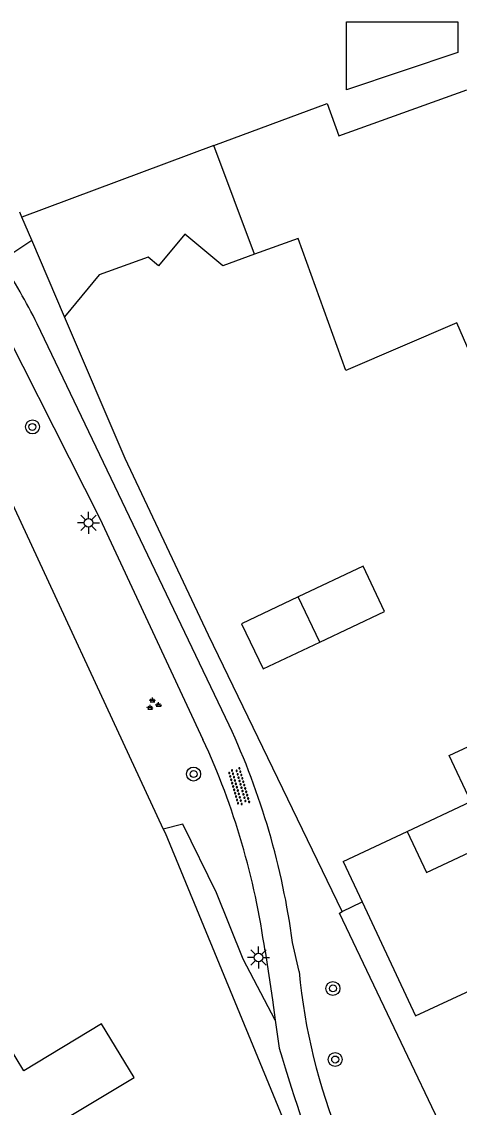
# Model space of a CAD drawing. Extents: x 126000 to 131009, y 393000 to 395500.
# Drawn here: x 130900.9 to 130926, y 395343.6 to 395405.8 of the extents above; entities that cross this region are included whole.
import ezdxf

# ---------------------------------------------------------------- set-up
doc = ezdxf.new("R2010")
doc.units = 0
for name, color, linetype in [('gg-afsc-erfafscheiding', 7, 'Continuous'), ('gg-afsc-hekwerk', 7, 'Continuous'), ('gg-bbg-gedigitaliseerde bebouwing', 7, 'Continuous'), ('gg-bbg-gedigitaliseerde bijgebouw', 7, 'Continuous'), ('gg-bbg-hoofdgebouw', 7, 'Continuous'), ('gg-bbg-luifel en loopbrug', 7, 'Continuous'), ('gg-knt-onverhard', 7, 'Continuous'), ('gt-grn-groengrens', 7, 'Continuous'), ('gt-symb-boom', 7, 'Continuous'), ('gt-symb-groenvak', 7, 'Continuous'), ('gt-symb-lichtmast', 7, 'Continuous'), ('gt-symb-overige verharding', 7, 'Continuous')]:
    doc.layers.add(name, color=color, linetype=linetype)

# ---------------------------------------------------------------- blocks, each defined once
blk = doc.blocks.new('gt0-OVH')
at = {"layer": 'gt-symb-overige verharding'}
for points in [[(-0.972, 0.298), (-0.967, 0.308), (-0.965, 0.319), (-0.966, 0.33), (-0.971, 0.34), (-0.978, 0.348), (-0.988, 0.353), (-0.999, 0.355), (-1.01, 0.354), (-1.02, 0.349), (-1.028, 0.342), (-1.033, 0.332), (-1.035, 0.321), (-1.034, 0.31), (-1.029, 0.3), (-1.022, 0.292), (-1.012, 0.287), (-1.001, 0.285), (-0.99, 0.286), (-0.98, 0.291)], [(-0.872, 0.106), (-0.867, 0.116), (-0.865, 0.126), (-0.866, 0.137), (-0.871, 0.147), (-0.878, 0.156), (-0.888, 0.161), (-0.899, 0.163), (-0.91, 0.162), (-0.92, 0.157), (-0.928, 0.15), (-0.933, 0.14), (-0.935, 0.129), (-0.934, 0.118), (-0.929, 0.108), (-0.922, 0.1), (-0.912, 0.095), (-0.901, 0.092), (-0.89, 0.094), (-0.88, 0.098)], [(-0.772, 0.298), (-0.767, 0.308), (-0.765, 0.319), (-0.766, 0.33), (-0.771, 0.34), (-0.778, 0.348), (-0.788, 0.353), (-0.799, 0.355), (-0.81, 0.354), (-0.82, 0.349), (-0.828, 0.342), (-0.833, 0.332), (-0.835, 0.321), (-0.834, 0.31), (-0.829, 0.3), (-0.822, 0.292), (-0.812, 0.287), (-0.801, 0.285), (-0.79, 0.286), (-0.78, 0.291)], [(-0.672, 0.106), (-0.667, 0.116), (-0.665, 0.126), (-0.666, 0.137), (-0.671, 0.147), (-0.678, 0.156), (-0.688, 0.161), (-0.699, 0.163), (-0.71, 0.162), (-0.72, 0.157), (-0.728, 0.15), (-0.733, 0.14), (-0.735, 0.129), (-0.734, 0.118), (-0.729, 0.108), (-0.722, 0.1), (-0.712, 0.095), (-0.701, 0.092), (-0.69, 0.094), (-0.68, 0.098)], [(-0.572, 0.298), (-0.567, 0.308), (-0.565, 0.319), (-0.566, 0.33), (-0.571, 0.34), (-0.578, 0.348), (-0.588, 0.353), (-0.599, 0.355), (-0.61, 0.354), (-0.62, 0.349), (-0.628, 0.342), (-0.633, 0.332), (-0.635, 0.321), (-0.634, 0.31), (-0.629, 0.3), (-0.622, 0.292), (-0.612, 0.287), (-0.601, 0.285), (-0.59, 0.286), (-0.58, 0.291)], [(-0.472, 0.106), (-0.467, 0.116), (-0.465, 0.126), (-0.466, 0.137), (-0.471, 0.147), (-0.478, 0.156), (-0.488, 0.161), (-0.499, 0.163), (-0.51, 0.162), (-0.52, 0.157), (-0.528, 0.15), (-0.533, 0.14), (-0.535, 0.129), (-0.534, 0.118), (-0.529, 0.108), (-0.522, 0.1), (-0.512, 0.095), (-0.501, 0.092), (-0.49, 0.094), (-0.48, 0.098)], [(-0.372, 0.298), (-0.367, 0.308), (-0.365, 0.319), (-0.366, 0.33), (-0.371, 0.34), (-0.378, 0.348), (-0.388, 0.353), (-0.399, 0.355), (-0.41, 0.354), (-0.42, 0.349), (-0.428, 0.342), (-0.433, 0.332), (-0.435, 0.321), (-0.434, 0.31), (-0.429, 0.3), (-0.422, 0.292), (-0.412, 0.287), (-0.401, 0.285), (-0.39, 0.286), (-0.38, 0.291)], [(-0.272, 0.106), (-0.267, 0.116), (-0.265, 0.126), (-0.266, 0.137), (-0.271, 0.147), (-0.278, 0.156), (-0.288, 0.161), (-0.299, 0.163), (-0.31, 0.162), (-0.32, 0.157), (-0.328, 0.15), (-0.333, 0.14), (-0.335, 0.129), (-0.334, 0.118), (-0.329, 0.108), (-0.322, 0.1), (-0.312, 0.095), (-0.301, 0.092), (-0.29, 0.094), (-0.28, 0.098)], [(-0.172, 0.298), (-0.167, 0.308), (-0.165, 0.319), (-0.166, 0.33), (-0.171, 0.34), (-0.178, 0.348), (-0.188, 0.353), (-0.199, 0.355), (-0.21, 0.354), (-0.22, 0.349), (-0.228, 0.342), (-0.233, 0.332), (-0.235, 0.321), (-0.234, 0.31), (-0.229, 0.3), (-0.222, 0.292), (-0.212, 0.287), (-0.201, 0.285), (-0.19, 0.286), (-0.18, 0.291)], [(-0.072, 0.106), (-0.067, 0.116), (-0.065, 0.126), (-0.066, 0.137), (-0.071, 0.147), (-0.078, 0.156), (-0.088, 0.161), (-0.099, 0.163), (-0.11, 0.162), (-0.12, 0.157), (-0.128, 0.15), (-0.133, 0.14), (-0.135, 0.129), (-0.134, 0.118), (-0.129, 0.108), (-0.122, 0.1), (-0.112, 0.095), (-0.101, 0.092), (-0.09, 0.094), (-0.08, 0.098)], [(0.028, 0.298), (0.033, 0.308), (0.035, 0.319), (0.034, 0.33), (0.029, 0.34), (0.022, 0.348), (0.012, 0.353), (0.001, 0.355), (-0.01, 0.354), (-0.02, 0.349), (-0.028, 0.342), (-0.033, 0.332), (-0.035, 0.321), (-0.034, 0.31), (-0.029, 0.3), (-0.022, 0.292), (-0.012, 0.287), (-0.001, 0.285), (0.01, 0.286), (0.02, 0.291)], [(0.128, 0.106), (0.133, 0.116), (0.135, 0.126), (0.134, 0.137), (0.129, 0.147), (0.122, 0.156), (0.112, 0.161), (0.101, 0.163), (0.09, 0.162), (0.08, 0.157), (0.072, 0.15), (0.067, 0.14), (0.065, 0.129), (0.066, 0.118), (0.071, 0.108), (0.078, 0.1), (0.088, 0.095), (0.099, 0.092), (0.11, 0.094), (0.12, 0.098)], [(0.228, 0.298), (0.233, 0.308), (0.235, 0.319), (0.234, 0.33), (0.229, 0.34), (0.222, 0.348), (0.212, 0.353), (0.201, 0.355), (0.19, 0.354), (0.18, 0.349), (0.172, 0.342), (0.167, 0.332), (0.165, 0.321), (0.166, 0.31), (0.171, 0.3), (0.178, 0.292), (0.188, 0.287), (0.199, 0.285), (0.21, 0.286), (0.22, 0.291)], [(0.328, 0.106), (0.333, 0.116), (0.335, 0.126), (0.334, 0.137), (0.329, 0.147), (0.322, 0.156), (0.312, 0.161), (0.301, 0.163), (0.29, 0.162), (0.28, 0.157), (0.272, 0.15), (0.267, 0.14), (0.265, 0.129), (0.266, 0.118), (0.271, 0.108), (0.278, 0.1), (0.288, 0.095), (0.299, 0.092), (0.31, 0.094), (0.32, 0.098)], [(0.428, 0.298), (0.433, 0.308), (0.435, 0.319), (0.434, 0.33), (0.429, 0.34), (0.422, 0.348), (0.412, 0.353), (0.401, 0.355), (0.39, 0.354), (0.38, 0.349), (0.372, 0.342), (0.367, 0.332), (0.365, 0.321), (0.366, 0.31), (0.371, 0.3), (0.378, 0.292), (0.388, 0.287), (0.399, 0.285), (0.41, 0.286), (0.42, 0.291)], [(0.528, 0.106), (0.533, 0.116), (0.535, 0.126), (0.534, 0.137), (0.529, 0.147), (0.522, 0.156), (0.512, 0.161), (0.501, 0.163), (0.49, 0.162), (0.48, 0.157), (0.472, 0.15), (0.467, 0.14), (0.465, 0.129), (0.466, 0.118), (0.471, 0.108), (0.478, 0.1), (0.488, 0.095), (0.499, 0.092), (0.51, 0.094), (0.52, 0.098)], [(0.628, 0.298), (0.633, 0.308), (0.635, 0.319), (0.634, 0.33), (0.629, 0.34), (0.622, 0.348), (0.612, 0.353), (0.601, 0.355), (0.59, 0.354), (0.58, 0.349), (0.572, 0.342), (0.567, 0.332), (0.565, 0.321), (0.566, 0.31), (0.571, 0.3), (0.578, 0.292), (0.588, 0.287), (0.599, 0.285), (0.61, 0.286), (0.62, 0.291)], [(0.728, 0.106), (0.733, 0.116), (0.735, 0.126), (0.734, 0.137), (0.729, 0.147), (0.722, 0.156), (0.712, 0.161), (0.701, 0.163), (0.69, 0.162), (0.68, 0.157), (0.672, 0.15), (0.667, 0.14), (0.665, 0.129), (0.666, 0.118), (0.671, 0.108), (0.678, 0.1), (0.688, 0.095), (0.699, 0.092), (0.71, 0.094), (0.72, 0.098)], [(0.828, 0.298), (0.833, 0.308), (0.835, 0.319), (0.834, 0.33), (0.829, 0.34), (0.822, 0.348), (0.812, 0.353), (0.801, 0.355), (0.79, 0.354), (0.78, 0.349), (0.772, 0.342), (0.767, 0.332), (0.765, 0.321), (0.766, 0.31), (0.771, 0.3), (0.778, 0.292), (0.788, 0.287), (0.799, 0.285), (0.81, 0.286), (0.82, 0.291)], [(0.928, 0.106), (0.933, 0.116), (0.935, 0.126), (0.934, 0.137), (0.929, 0.147), (0.922, 0.156), (0.912, 0.161), (0.901, 0.163), (0.89, 0.162), (0.88, 0.157), (0.872, 0.15), (0.867, 0.14), (0.865, 0.129), (0.866, 0.118), (0.871, 0.108), (0.878, 0.1), (0.888, 0.095), (0.899, 0.092), (0.91, 0.094), (0.92, 0.098)], [(1.028, 0.298), (1.033, 0.308), (1.035, 0.319), (1.034, 0.33), (1.029, 0.34), (1.022, 0.348), (1.012, 0.353), (1.001, 0.355), (0.99, 0.354), (0.98, 0.349), (0.972, 0.342), (0.967, 0.332), (0.965, 0.321), (0.966, 0.31), (0.971, 0.3), (0.978, 0.292), (0.988, 0.287), (0.999, 0.285), (1.01, 0.286), (1.02, 0.291)], [(-0.972, -0.142), (-0.967, -0.132), (-0.965, -0.121), (-0.966, -0.11), (-0.971, -0.1), (-0.978, -0.092), (-0.988, -0.087), (-0.999, -0.085), (-1.01, -0.086), (-1.02, -0.091), (-1.028, -0.098), (-1.033, -0.108), (-1.035, -0.119), (-1.034, -0.13), (-1.029, -0.14), (-1.022, -0.148), (-1.012, -0.153), (-1.001, -0.155), (-0.99, -0.154), (-0.98, -0.149)], [(-0.872, -0.334), (-0.867, -0.324), (-0.865, -0.314), (-0.866, -0.303), (-0.871, -0.293), (-0.878, -0.284), (-0.888, -0.279), (-0.899, -0.277), (-0.91, -0.278), (-0.92, -0.283), (-0.928, -0.29), (-0.933, -0.3), (-0.935, -0.311), (-0.934, -0.322), (-0.929, -0.332), (-0.922, -0.34), (-0.912, -0.345), (-0.901, -0.348), (-0.89, -0.346), (-0.88, -0.342)], [(-0.772, -0.142), (-0.767, -0.132), (-0.765, -0.121), (-0.766, -0.11), (-0.771, -0.1), (-0.778, -0.092), (-0.788, -0.087), (-0.799, -0.085), (-0.81, -0.086), (-0.82, -0.091), (-0.828, -0.098), (-0.833, -0.108), (-0.835, -0.119), (-0.834, -0.13), (-0.829, -0.14), (-0.822, -0.148), (-0.812, -0.153), (-0.801, -0.155), (-0.79, -0.154), (-0.78, -0.149)], [(-0.672, -0.334), (-0.667, -0.324), (-0.665, -0.314), (-0.666, -0.303), (-0.671, -0.293), (-0.678, -0.284), (-0.688, -0.279), (-0.699, -0.277), (-0.71, -0.278), (-0.72, -0.283), (-0.728, -0.29), (-0.733, -0.3), (-0.735, -0.311), (-0.734, -0.322), (-0.729, -0.332), (-0.722, -0.34), (-0.712, -0.345), (-0.701, -0.348), (-0.69, -0.346), (-0.68, -0.342)], [(-0.572, -0.142), (-0.567, -0.132), (-0.565, -0.121), (-0.566, -0.11), (-0.571, -0.1), (-0.578, -0.092), (-0.588, -0.087), (-0.599, -0.085), (-0.61, -0.086), (-0.62, -0.091), (-0.628, -0.098), (-0.633, -0.108), (-0.635, -0.119), (-0.634, -0.13), (-0.629, -0.14), (-0.622, -0.148), (-0.612, -0.153), (-0.601, -0.155), (-0.59, -0.154), (-0.58, -0.149)], [(-0.472, -0.334), (-0.467, -0.324), (-0.465, -0.314), (-0.466, -0.303), (-0.471, -0.293), (-0.478, -0.284), (-0.488, -0.279), (-0.499, -0.277), (-0.51, -0.278), (-0.52, -0.283), (-0.528, -0.29), (-0.533, -0.3), (-0.535, -0.311), (-0.534, -0.322), (-0.529, -0.332), (-0.522, -0.34), (-0.512, -0.345), (-0.501, -0.348), (-0.49, -0.346), (-0.48, -0.342)], [(-0.372, -0.142), (-0.367, -0.132), (-0.365, -0.121), (-0.366, -0.11), (-0.371, -0.1), (-0.378, -0.092), (-0.388, -0.087), (-0.399, -0.085), (-0.41, -0.086), (-0.42, -0.091), (-0.428, -0.098), (-0.433, -0.108), (-0.435, -0.119), (-0.434, -0.13), (-0.429, -0.14), (-0.422, -0.148), (-0.412, -0.153), (-0.401, -0.155), (-0.39, -0.154), (-0.38, -0.149)], [(-0.272, -0.334), (-0.267, -0.324), (-0.265, -0.314), (-0.266, -0.303), (-0.271, -0.293), (-0.278, -0.284), (-0.288, -0.279), (-0.299, -0.277), (-0.31, -0.278), (-0.32, -0.283), (-0.328, -0.29), (-0.333, -0.3), (-0.335, -0.311), (-0.334, -0.322), (-0.329, -0.332), (-0.322, -0.34), (-0.312, -0.345), (-0.301, -0.348), (-0.29, -0.346), (-0.28, -0.342)], [(-0.172, -0.142), (-0.167, -0.132), (-0.165, -0.121), (-0.166, -0.11), (-0.171, -0.1), (-0.178, -0.092), (-0.188, -0.087), (-0.199, -0.085), (-0.21, -0.086), (-0.22, -0.091), (-0.228, -0.098), (-0.233, -0.108), (-0.235, -0.119), (-0.234, -0.13), (-0.229, -0.14), (-0.222, -0.148), (-0.212, -0.153), (-0.201, -0.155), (-0.19, -0.154), (-0.18, -0.149)], [(-0.072, -0.334), (-0.067, -0.324), (-0.065, -0.314), (-0.066, -0.303), (-0.071, -0.293), (-0.078, -0.284), (-0.088, -0.279), (-0.099, -0.277), (-0.11, -0.278), (-0.12, -0.283), (-0.128, -0.29), (-0.133, -0.3), (-0.135, -0.311), (-0.134, -0.322), (-0.129, -0.332), (-0.122, -0.34), (-0.112, -0.345), (-0.101, -0.348), (-0.09, -0.346), (-0.08, -0.342)], [(0.028, -0.142), (0.033, -0.132), (0.035, -0.121), (0.034, -0.11), (0.029, -0.1), (0.022, -0.092), (0.012, -0.087), (0.001, -0.085), (-0.01, -0.086), (-0.02, -0.091), (-0.028, -0.098), (-0.033, -0.108), (-0.035, -0.119), (-0.034, -0.13), (-0.029, -0.14), (-0.022, -0.148), (-0.012, -0.153), (-0.001, -0.155), (0.01, -0.154), (0.02, -0.149)], [(0.128, -0.334), (0.133, -0.324), (0.135, -0.314), (0.134, -0.303), (0.129, -0.293), (0.122, -0.284), (0.112, -0.279), (0.101, -0.277), (0.09, -0.278), (0.08, -0.283), (0.072, -0.29), (0.067, -0.3), (0.065, -0.311), (0.066, -0.322), (0.071, -0.332), (0.078, -0.34), (0.088, -0.345), (0.099, -0.348), (0.11, -0.346), (0.12, -0.342)], [(0.228, -0.142), (0.233, -0.132), (0.235, -0.121), (0.234, -0.11), (0.229, -0.1), (0.222, -0.092), (0.212, -0.087), (0.201, -0.085), (0.19, -0.086), (0.18, -0.091), (0.172, -0.098), (0.167, -0.108), (0.165, -0.119), (0.166, -0.13), (0.171, -0.14), (0.178, -0.148), (0.188, -0.153), (0.199, -0.155), (0.21, -0.154), (0.22, -0.149)], [(0.328, -0.334), (0.333, -0.324), (0.335, -0.314), (0.334, -0.303), (0.329, -0.293), (0.322, -0.284), (0.312, -0.279), (0.301, -0.277), (0.29, -0.278), (0.28, -0.283), (0.272, -0.29), (0.267, -0.3), (0.265, -0.311), (0.266, -0.322), (0.271, -0.332), (0.278, -0.34), (0.288, -0.345), (0.299, -0.348), (0.31, -0.346), (0.32, -0.342)], [(0.428, -0.142), (0.433, -0.132), (0.435, -0.121), (0.434, -0.11), (0.429, -0.1), (0.422, -0.092), (0.412, -0.087), (0.401, -0.085), (0.39, -0.086), (0.38, -0.091), (0.372, -0.098), (0.367, -0.108), (0.365, -0.119), (0.366, -0.13), (0.371, -0.14), (0.378, -0.148), (0.388, -0.153), (0.399, -0.155), (0.41, -0.154), (0.42, -0.149)], [(0.528, -0.334), (0.533, -0.324), (0.535, -0.314), (0.534, -0.303), (0.529, -0.293), (0.522, -0.284), (0.512, -0.279), (0.501, -0.277), (0.49, -0.278), (0.48, -0.283), (0.472, -0.29), (0.467, -0.3), (0.465, -0.311), (0.466, -0.322), (0.471, -0.332), (0.478, -0.34), (0.488, -0.345), (0.499, -0.348), (0.51, -0.346), (0.52, -0.342)], [(0.628, -0.142), (0.633, -0.132), (0.635, -0.121), (0.634, -0.11), (0.629, -0.1), (0.622, -0.092), (0.612, -0.087), (0.601, -0.085), (0.59, -0.086), (0.58, -0.091), (0.572, -0.098), (0.567, -0.108), (0.565, -0.119), (0.566, -0.13), (0.571, -0.14), (0.578, -0.148), (0.588, -0.153), (0.599, -0.155), (0.61, -0.154), (0.62, -0.149)], [(0.728, -0.334), (0.733, -0.324), (0.735, -0.314), (0.734, -0.303), (0.729, -0.293), (0.722, -0.284), (0.712, -0.279), (0.701, -0.277), (0.69, -0.278), (0.68, -0.283), (0.672, -0.29), (0.667, -0.3), (0.665, -0.311), (0.666, -0.322), (0.671, -0.332), (0.678, -0.34), (0.688, -0.345), (0.699, -0.348), (0.71, -0.346), (0.72, -0.342)], [(0.828, -0.142), (0.833, -0.132), (0.835, -0.121), (0.834, -0.11), (0.829, -0.1), (0.822, -0.092), (0.812, -0.087), (0.801, -0.085), (0.79, -0.086), (0.78, -0.091), (0.772, -0.098), (0.767, -0.108), (0.765, -0.119), (0.766, -0.13), (0.771, -0.14), (0.778, -0.148), (0.788, -0.153), (0.799, -0.155), (0.81, -0.154), (0.82, -0.149)], [(0.928, -0.334), (0.933, -0.324), (0.935, -0.314), (0.934, -0.303), (0.929, -0.293), (0.922, -0.284), (0.912, -0.279), (0.901, -0.277), (0.89, -0.278), (0.88, -0.283), (0.872, -0.29), (0.867, -0.3), (0.865, -0.311), (0.866, -0.322), (0.871, -0.332), (0.878, -0.34), (0.888, -0.345), (0.899, -0.348), (0.91, -0.346), (0.92, -0.342)], [(1.028, -0.142), (1.033, -0.132), (1.035, -0.121), (1.034, -0.11), (1.029, -0.1), (1.022, -0.092), (1.012, -0.087), (1.001, -0.085), (0.99, -0.086), (0.98, -0.091), (0.972, -0.098), (0.967, -0.108), (0.965, -0.119), (0.966, -0.13), (0.971, -0.14), (0.978, -0.148), (0.988, -0.153), (0.999, -0.155), (1.01, -0.154), (1.02, -0.149)]]:
    blk.add_lwpolyline(points, close=True, dxfattribs=at)
blk = doc.blocks.new('gt0-LMAST')
at = {"layer": 'gt-symb-lichtmast'}
for p, q in [((-0.182, 0.173), (-0.447, 0.438)), ((-0.005, 0.246), (-0.005, 0.621)), ((0.172, 0.173), (0.437, 0.438)), ((-0.255, -0.004), (-0.63, -0.004)), ((-0.182, -0.181), (-0.447, -0.446)), ((-0.005, -0.254), (-0.005, -0.629)), ((0.437, -0.446), (0.172, -0.181)), ((0.245, -0.004), (0.62, -0.004))]:
    blk.add_line(p, q, dxfattribs=at)
blk.add_circle((-0.005, -0.004), 0.25, dxfattribs=at)
blk = doc.blocks.new('gt0-GRVAK')
at = {"layer": 'gt-symb-groenvak'}
for p, q in [((-0.11, 0.189), (-0.228, 0.24)), ((-0.182, 0.153), (0.088, 0.153)), ((-0.091, 0.211), (-0.156, 0.322)), ((-0.047, 0.214), (-0.047, 0.393)), ((-0.004, 0.211), (0.061, 0.322)), ((0.015, 0.189), (0.133, 0.24)), ((0.262, -0.052), (0.197, 0.059)), ((0.305, -0.049), (0.305, 0.13)), ((0.349, -0.052), (0.414, 0.059)), ((-0.245, -0.228), (-0.363, -0.177)), ((-0.318, -0.264), (-0.047, -0.264)), ((-0.226, -0.206), (-0.291, -0.095)), ((-0.183, -0.203), (-0.183, -0.024)), ((-0.139, -0.206), (-0.074, -0.095)), ((-0.12, -0.228), (-0.002, -0.177)), ((0.243, -0.074), (0.125, -0.023)), ((0.17, -0.11), (0.441, -0.11)), ((0.368, -0.074), (0.486, -0.023))]:
    blk.add_line(p, q, dxfattribs=at)
blk = doc.blocks.new('gt0-BOOM')
at = {"layer": 'gt-symb-boom'}
for radius in [0.4, 0.2]:
    blk.add_circle((0, 0), radius, dxfattribs=at)

msp = doc.modelspace()

# ---------------------------------------------------------------- linework, layer by layer
at = {"layer": 'gg-afsc-erfafscheiding'}
msp.add_line((130895.079, 395389.612), (130909.055, 395359.512), dxfattribs=at)
for points in [[(130909.055, 395359.512), (130909.153, 395359.302), (130916.373, 395341.772), (130917.779, 395338.437)], [(130928.552, 395334.949), (130919.139, 395354.697), (130919.297, 395354.798)]]:
    msp.add_lwpolyline(points, dxfattribs=at)
at = {"layer": 'gg-afsc-hekwerk'}
for p, q in [((130900.954, 395394.584), (130900.83, 395394.872)), ((130919.297, 395354.798), (130920.443, 395355.335))]:
    msp.add_line(p, q, dxfattribs=at)
msp.add_lwpolyline([(130919.297, 395354.798), (130911.633, 395370.619), (130906.879, 395380.746), (130903.398, 395388.875)], dxfattribs=at)
at = {"layer": 'gg-bbg-gedigitaliseerde bebouwing'}
for p, q in [((130911.957, 395398.688), (130918.432, 395401.103)), ((130914.28, 395392.46), (130911.957, 395398.688)), ((130919.353, 395357.662), (130923.011, 395359.376))]:
    msp.add_line(p, q, dxfattribs=at)
for points in [[(130934.466, 395392.534), (130929.705, 395390.825), (130931.02, 395387.77), (130926.95, 395386.02), (130925.87, 395388.53), (130919.51, 395385.8), (130916.77, 395393.36), (130914.28, 395392.46)], [(130923.011, 395359.376), (130924.119, 395357.026), (130930.267, 395359.907)], [(130900.507, 395341.151), (130907.38, 395345.27), (130905.52, 395348.35), (130901.07, 395345.65), (130897.091, 395352.201)]]:
    msp.add_lwpolyline(points, dxfattribs=at)
at = {"layer": 'gg-bbg-gedigitaliseerde bijgebouw'}
msp.add_line((130918.011, 395370.222), (130916.784, 395372.817), dxfattribs=at)
for points in [[(130919.537, 395401.89), (130919.537, 395405.785), (130925.917, 395405.785), (130925.917, 395404.029), (130919.537, 395401.89)], [(130916.784, 395372.817), (130913.541, 395371.283), (130914.769, 395368.689), (130918.011, 395370.222)]]:
    msp.add_lwpolyline(points, dxfattribs=at)
at = {"layer": 'gg-bbg-hoofdgebouw'}
msp.add_line((130919.353, 395357.662), (130920.443, 395355.335), dxfattribs=at)
for points in [[(130918.432, 395401.103), (130919.102, 395399.241), (130926.433, 395401.878)], [(130920.443, 395355.335), (130923.501, 395348.806), (130927.705, 395350.755), (130928.961, 395348.09), (130927.877, 395347.591), (130929.189, 395344.802), (130931.974, 395346.092), (130931.476, 395347.201), (130935.434, 395348.998), (130934.2, 395351.646), (130934.251, 395351.67)]]:
    msp.add_lwpolyline(points, dxfattribs=at)
at = {"layer": 'gg-bbg-luifel en loopbrug'}
for p, q in [((130911.957, 395398.688), (130900.954, 395394.584)), ((130901.516, 395393.271), (130900.954, 395394.584)), ((130903.398, 395388.875), (130901.516, 395393.271))]:
    msp.add_line(p, q, dxfattribs=at)
for points in [[(130914.28, 395392.46), (130912.457, 395391.801), (130910.278, 395393.612), (130908.772, 395391.799), (130908.191, 395392.282), (130905.388, 395391.269), (130903.398, 395388.875)], [(130918.011, 395370.222), (130921.726, 395371.98), (130920.499, 395374.575), (130916.784, 395372.817)], [(130923.011, 395359.376), (130926.668, 395361.09), (130925.433, 395363.726), (130927.923, 395364.893)]]:
    msp.add_lwpolyline(points, dxfattribs=at)
at = {"layer": 'gg-knt-onverhard'}
for p, q in [((130899.755, 395392.074), (130901.516, 395393.271)), ((130912.825, 395365.473), (130901.825, 395388.477)), ((130916.83, 395351.346), (130916.454, 395353.02)), ((130915.467, 395348.569), (130915.693, 395346.951))]:
    msp.add_line(p, q, dxfattribs=at)
for points in [[(130898.35, 395391.251), (130905.421, 395377.317), (130911.327, 395364.646)], [(130914.879, 395352.516), (130915.304, 395349.736), (130915.467, 395348.569)]]:
    msp.add_lwpolyline(points, dxfattribs=at)
for centre, radius, start, end in [((130872.751, 395374.139), 32.417, 26.24951, 33.58959), ((130873.741, 395347.328), 43.09, 7.5905, 24.9034), ((130872.353, 395346.648), 42.929, 7.85601, 24.78698), ((130950.544, 395354.505), 33.862, 185.3533, 202.24705), ((131012.818, 395375.571), 101.254, 196.4188, 201.67306)]:
    msp.add_arc(centre, radius, start, end, dxfattribs=at)
at = {"layer": 'gt-grn-groengrens'}
msp.add_lwpolyline([(130915.467, 395348.569), (130913.629, 395352.052), (130912.102, 395355.869), (130910.174, 395359.799), (130909.055, 395359.512)], dxfattribs=at)

# ---------------------------------------------------------------- block references
at = {"layer": 'gt-symb-boom'}
for p in [(130901.559, 395382.563), (130910.788, 395362.668), (130918.767, 395350.381), (130918.899, 395346.307)]:
    msp.add_blockref('gt0-BOOM', p, dxfattribs=at)
at = {"layer": 'gt-symb-groenvak'}
msp.add_blockref('gt0-GRVAK', (130908.482, 395366.659), dxfattribs=at)
at = {"layer": 'gt-symb-lichtmast'}
for p in [(130904.777, 395377.072), (130914.511, 395352.16)]:
    msp.add_blockref('gt0-LMAST', p, dxfattribs=at)
at = {"layer": 'gt-symb-overige verharding', "rotation": -73.86579540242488}
msp.add_blockref('gt0-OVH', (130913.382, 395361.947), dxfattribs=at)

doc.saveas('drawing.dxf')
